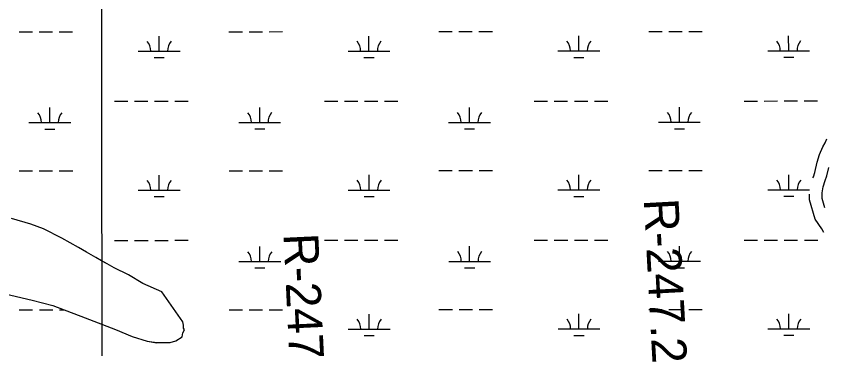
# Model space of a CAD drawing. Extents: x 3279314 to 3317160, y 734079 to 759431.
# Drawn here: x 3291118 to 3293061, y 755426 to 756221 of the extents above; entities that cross this region are included whole.
import ezdxf

# ---------------------------------------------------------------- set-up
doc = ezdxf.new("R2010")
doc.units = 0
for name, color, linetype in [('V-GRID-MAJR', 7, 'Continuous'), ('V-RIVR-RANG-IDEN', 7, 'Continuous'), ('V-ROAD-CNTR', 7, 'Continuous'), ('V-TOPO-SHOR', 7, 'Continuous'), ('V-WETL-SWMP', 7, 'Continuous')]:
    doc.layers.add(name, color=color, linetype=linetype)

msp = doc.modelspace()

# ---------------------------------------------------------------- linework, layer by layer
at = {"layer": 'V-GRID-MAJR'}
msp.add_spline([(3291328, 739459.9), (3291326.2, 745519.1), (3291324.4, 751580.9), (3291322.7, 757642.8), (3291322.7, 757645.4)], degree=3, dxfattribs=at)
at = {"layer": 'V-ROAD-CNTR'}
for points in [[(3293023.4, 755834.3), (3293024.4, 755837.4), (3293027.6, 755847.3), (3293033.3, 755872.3), (3293039.2, 755890.7), (3293047.2, 755908.6), (3293052.4, 755918.7), (3293056.8, 755928.2)], [(3293051.7, 755762.6), (3293045.1, 755785.5), (3293045.7, 755798.7), (3293047.9, 755812.8), (3293052.9, 755828.1), (3293056.6, 755839.4), (3293061.2, 755859.6)], [(3293049.7, 755703.8), (3293044.3, 755712.3), (3293028.3, 755735.7), (3293014.9, 755781.9), (3293015.5, 755795.3)]]:
    msp.add_lwpolyline(points, dxfattribs=at)
at = {"layer": 'V-TOPO-SHOR'}
for points in [[(3291466.4, 755561.6), (3291420.7, 755582), (3291386.4, 755602.6), (3291352.2, 755619.4), (3291335.1, 755628.8), (3291321.7, 755636.2), (3291308.4, 755643.7), (3291285.6, 755656.8), (3291266.5, 755668), (3291226.5, 755690.5), (3291182.8, 755712.9), (3291152.4, 755724), (3291106.8, 755736.9)], [(3291091.1, 755556.7), (3291155.7, 755542.1), (3291205.1, 755529.2), (3291283, 755499.5), (3291355.2, 755471.6), (3291395.2, 755454.9), (3291431.3, 755443.8), (3291454.1, 755440.1), (3291486.3, 755440.4), (3291499.5, 755444.3), (3291514.6, 755453.9), (3291516.4, 755463.4), (3291520.2, 755471), (3291518.2, 755474.8), (3291518.2, 755482.3), (3291516.2, 755489.9), (3291466.4, 755561.6)]]:
    msp.add_lwpolyline(points, dxfattribs=at)
at = {"layer": 'V-WETL-SWMP'}
for p, q in [((3291124.8, 756184), (3291156.8, 756184.1)), ((3291172.8, 756184.1), (3291204.8, 756184.1)), ((3291220.8, 756184.1), (3291252.8, 756184.1)), ((3291626.7, 756184.3), (3291658.7, 756184.3)), ((3291674.7, 756184.3), (3291706.7, 756184.3)), ((3291722.7, 756184.3), (3291754.7, 756184.4)), ((3292128.6, 756184.6), (3292160.6, 756184.6)), ((3292176.6, 756184.6), (3292208.6, 756184.6)), ((3292224.6, 756184.6), (3292256.6, 756184.6)), ((3292630.5, 756184.8), (3292662.5, 756184.8)), ((3292678.5, 756184.8), (3292710.5, 756184.8)), ((3292726.5, 756184.9), (3292758.5, 756184.9)), ((3291459.6, 756137.8), (3291459.6, 756173.8)), ((3291961.5, 756138), (3291961.5, 756174)), ((3292463.5, 756138.3), (3292463.4, 756174.3)), ((3292965.4, 756138.5), (3292965.3, 756174.5)), ((3292915.4, 756138.5), (3293015.4, 756138.6)), ((3291409.6, 756137.8), (3291509.6, 756137.8)), ((3291447.6, 756122.3), (3291471.6, 756122.4)), ((3291911.5, 756138), (3292011.5, 756138.1)), ((3291949.6, 756122.6), (3291973.6, 756122.6)), ((3292413.5, 756138.3), (3292513.5, 756138.3)), ((3292451.5, 756122.9), (3292475.5, 756122.9)), ((3292953.4, 756123.1), (3292977.4, 756123.1)), ((3291198.3, 755966.8), (3291198.3, 756002.8)), ((3291352.9, 756017.7), (3291384.9, 756017.7)), ((3291400.9, 756017.7), (3291432.9, 756017.7)), ((3291448.9, 756017.7), (3291480.9, 756017.7)), ((3291496.9, 756017.7), (3291528.9, 756017.7)), ((3291700.2, 755967.1), (3291700.2, 756003.1)), ((3291854.8, 756017.9), (3291886.8, 756017.9)), ((3291902.8, 756017.9), (3291934.8, 756018)), ((3291950.8, 756018), (3291982.8, 756018)), ((3291998.8, 756018), (3292030.8, 756018)), ((3292202.1, 755967.3), (3292202.1, 756003.3)), ((3292356.7, 756018.2), (3292388.7, 756018.2)), ((3292404.7, 756018.2), (3292436.7, 756018.2)), ((3292452.7, 756018.2), (3292484.7, 756018.2)), ((3292500.7, 756018.2), (3292532.7, 756018.3)), ((3292704, 755967.6), (3292704, 756003.6)), ((3292858.6, 756018.4), (3292890.6, 756018.4)), ((3292906.6, 756018.4), (3292938.6, 756018.5)), ((3292954.6, 756018.5), (3292986.6, 756018.5)), ((3293002.6, 756018.5), (3293034.6, 756018.5)), ((3291148.3, 755966.8), (3291248.3, 755966.9)), ((3291650.2, 755967.1), (3291750.2, 755967.1)), ((3292152.1, 755967.3), (3292252.1, 755967.4)), ((3292654, 755967.6), (3292754, 755967.6)), ((3291186.3, 755951.4), (3291210.3, 755951.4)), ((3291688.2, 755951.7), (3291712.2, 755951.7)), ((3292190.1, 755951.9), (3292214.1, 755951.9)), ((3292692, 755952.2), (3292716, 755952.2)), ((3291124.9, 755851.4), (3291156.9, 755851.4)), ((3291172.9, 755851.4), (3291204.9, 755851.4)), ((3291220.9, 755851.4), (3291252.9, 755851.4)), ((3291626.8, 755851.6), (3291658.8, 755851.6)), ((3291674.8, 755851.6), (3291706.8, 755851.7)), ((3291722.8, 755851.7), (3291754.8, 755851.7)), ((3292128.8, 755851.9), (3292160.8, 755851.9)), ((3292176.8, 755851.9), (3292208.8, 755851.9)), ((3292224.8, 755851.9), (3292256.8, 755851.9)), ((3292630.7, 755852.1), (3292662.7, 755852.1)), ((3292678.7, 755852.2), (3292710.7, 755852.2)), ((3292726.7, 755852.2), (3292758.7, 755852.2)), ((3291459.8, 755805.1), (3291459.8, 755841.1)), ((3291961.7, 755805.4), (3291961.7, 755841.4)), ((3292463.6, 755805.6), (3292463.6, 755841.6)), ((3292965.5, 755805.9), (3292965.5, 755841.9)), ((3291409.8, 755805.1), (3291509.8, 755805.1)), ((3291447.8, 755789.7), (3291471.8, 755789.7)), ((3291911.7, 755805.3), (3292011.7, 755805.4)), ((3291949.7, 755789.9), (3291973.7, 755789.9)), ((3292413.6, 755805.6), (3292513.6, 755805.6)), ((3292451.6, 755790.2), (3292475.6, 755790.2)), ((3292915.5, 755805.8), (3293015.5, 755805.9)), ((3292953.5, 755790.4), (3292977.5, 755790.4)), ((3291152.4, 755724), (3291106.8, 755736.9)), ((3291152.4, 755724), (3291106.8, 755736.9)), ((3291182.8, 755712.9), (3291152.4, 755724)), ((3291182.8, 755712.9), (3291152.4, 755724)), ((3291226.5, 755690.5), (3291182.8, 755712.9)), ((3291226.5, 755690.5), (3291182.8, 755712.9)), ((3291266.5, 755668.1), (3291226.5, 755690.5)), ((3291266.5, 755668.1), (3291226.5, 755690.5)), ((3291353, 755685), (3291385, 755685)), ((3291401, 755685), (3291433, 755685)), ((3291449, 755685), (3291481, 755685)), ((3291497, 755685.1), (3291529, 755685.1)), ((3291854.9, 755685.2), (3291886.9, 755685.3)), ((3291902.9, 755685.3), (3291934.9, 755685.3)), ((3291950.9, 755685.3), (3291982.9, 755685.3)), ((3291998.9, 755685.3), (3292030.9, 755685.3)), ((3292356.8, 755685.5), (3292388.8, 755685.5)), ((3292404.8, 755685.5), (3292436.8, 755685.5)), ((3292452.8, 755685.5), (3292484.8, 755685.6)), ((3292500.8, 755685.6), (3292532.8, 755685.6)), ((3292858.8, 755685.7), (3292890.8, 755685.8)), ((3292906.8, 755685.8), (3292938.8, 755685.8)), ((3292954.8, 755685.8), (3292986.8, 755685.8)), ((3293002.8, 755685.8), (3293034.8, 755685.8)), ((3291285.6, 755656.8), (3291266.5, 755668.1)), ((3291285.6, 755656.8), (3291266.5, 755668.1)), ((3291308.4, 755643.7), (3291285.6, 755656.8)), ((3291308.4, 755643.7), (3291285.6, 755656.8)), ((3291700.4, 755634.4), (3291700.4, 755670.4)), ((3292202.3, 755634.7), (3292202.3, 755670.7)), ((3292704.2, 755634.9), (3292704.2, 755670.9)), ((3291335.1, 755628.8), (3291308.4, 755643.7)), ((3291335.1, 755628.8), (3291308.4, 755643.7)), ((3291650.4, 755634.4), (3291750.4, 755634.4)), ((3292152.3, 755634.6), (3292252.3, 755634.7)), ((3292654.2, 755634.9), (3292754.2, 755635)), ((3291352.2, 755619.4), (3291335.1, 755628.8)), ((3291352.2, 755619.4), (3291335.1, 755628.8)), ((3291386.4, 755602.6), (3291352.2, 755619.4)), ((3291386.4, 755602.6), (3291352.2, 755619.4)), ((3291688.4, 755619), (3291712.4, 755619)), ((3292190.3, 755619.2), (3292214.3, 755619.2)), ((3292692.2, 755619.5), (3292716.2, 755619.5)), ((3291420.7, 755582.1), (3291386.4, 755602.6)), ((3291420.7, 755582.1), (3291386.4, 755602.6)), ((3291466.4, 755561.6), (3291420.7, 755582.1)), ((3291466.4, 755561.6), (3291420.7, 755582.1)), ((3291091.1, 755556.8), (3291155.7, 755542.1)), ((3291091.1, 755556.8), (3291155.7, 755542.1)), ((3291516.2, 755489.9), (3291466.4, 755561.6)), ((3291516.2, 755489.9), (3291466.4, 755561.6)), ((3291155.7, 755542.1), (3291205.1, 755529.2)), ((3291155.7, 755542.1), (3291205.1, 755529.2)), ((3291125.1, 755518.7), (3291157.1, 755518.7)), ((3291173.1, 755518.7), (3291205.1, 755518.7)), ((3291205.1, 755529.2), (3291283, 755499.5)), ((3291205.1, 755529.2), (3291283, 755499.5)), ((3291221.1, 755518.7), (3291232.5, 755518.7)), ((3291627, 755518.9), (3291659, 755519)), ((3291675, 755519), (3291707, 755519)), ((3291723, 755519), (3291755, 755519)), ((3292128.9, 755519.2), (3292160.9, 755519.2)), ((3292176.9, 755519.2), (3292208.9, 755519.2)), ((3292224.9, 755519.3), (3292256.9, 755519.3)), ((3292630.8, 755519.5), (3292662.8, 755519.5)), ((3292678.8, 755519.5), (3292710.8, 755519.5)), ((3292726.8, 755519.5), (3292758.8, 755519.5)), ((3291283, 755499.5), (3291355.2, 755471.6)), ((3291283, 755499.5), (3291355.2, 755471.6)), ((3291961.9, 755472.7), (3291961.9, 755508.7)), ((3292463.8, 755472.9), (3292463.8, 755508.9)), ((3292965.7, 755473.2), (3292965.7, 755509.2)), ((3291518.2, 755482.4), (3291516.2, 755489.9)), ((3291518.2, 755482.4), (3291516.2, 755489.9)), ((3291518.2, 755474.8), (3291518.2, 755482.4)), ((3291518.2, 755474.8), (3291518.2, 755482.4)), ((3291355.2, 755471.6), (3291395.2, 755454.9)), ((3291355.2, 755471.6), (3291395.2, 755454.9)), ((3291514.6, 755453.9), (3291516.4, 755463.4)), ((3291514.6, 755453.9), (3291516.4, 755463.4)), ((3291516.4, 755463.4), (3291520.2, 755471)), ((3291516.4, 755463.4), (3291520.2, 755471)), ((3291520.2, 755471), (3291518.2, 755474.8)), ((3291520.2, 755471), (3291518.2, 755474.8)), ((3291911.9, 755472.7), (3292011.9, 755472.7)), ((3292413.8, 755472.9), (3292513.8, 755473)), ((3292915.7, 755473.2), (3293015.7, 755473.2)), ((3291395.2, 755454.9), (3291431.3, 755443.8)), ((3291395.2, 755454.9), (3291431.3, 755443.8)), ((3291431.3, 755443.8), (3291454.1, 755440.2)), ((3291431.3, 755443.8), (3291454.1, 755440.2)), ((3291454.1, 755440.2), (3291486.3, 755440.4)), ((3291454.1, 755440.2), (3291486.3, 755440.4)), ((3291486.3, 755440.4), (3291499.5, 755444.3)), ((3291486.3, 755440.4), (3291499.5, 755444.3)), ((3291499.5, 755444.3), (3291514.6, 755453.9)), ((3291499.5, 755444.3), (3291514.6, 755453.9)), ((3291949.9, 755457.3), (3291973.9, 755457.3)), ((3292451.8, 755457.5), (3292475.8, 755457.5)), ((3292953.7, 755457.8), (3292977.7, 755457.8))]:
    msp.add_line(p, q, dxfattribs=at)
for centre, start, end in [((3291404.4, 756138.2), 359.2573, 40.801), ((3291514.9, 756138.3), 139.2573, 180.801), ((3291906.3, 756138.5), 359.2573, 40.801), ((3292016.8, 756138.5), 139.2573, 180.801), ((3292408.2, 756138.7), 359.2573, 40.801), ((3292518.7, 756138.8), 139.2573, 180.801), ((3292910.1, 756139), 359.2573, 40.801), ((3293020.6, 756139.1), 139.2573, 180.801), ((3291143, 755967.3), 359.2573, 40.801), ((3291253.5, 755967.3), 139.2573, 180.801), ((3291645, 755967.5), 359.2573, 40.801), ((3291755.4, 755967.6), 139.2573, 180.801), ((3292146.9, 755967.8), 359.2573, 40.801), ((3292257.3, 755967.8), 139.2573, 180.801), ((3292648.8, 755968), 359.2573, 40.801), ((3292759.3, 755968.1), 139.2573, 180.801), ((3291404.6, 755805.6), 359.2573, 40.801), ((3291515.1, 755805.6), 139.2573, 180.801), ((3291906.5, 755805.8), 359.2573, 40.801), ((3292017, 755805.9), 139.2573, 180.801), ((3292408.4, 755806.1), 359.2573, 40.801), ((3292518.9, 755806.1), 139.2573, 180.801), ((3292910.3, 755806.3), 359.2573, 40.801), ((3293020.8, 755806.4), 139.2573, 180.801), ((3291645.1, 755634.9), 359.2573, 40.801), ((3291755.6, 755634.9), 139.2573, 180.801), ((3292147, 755635.1), 359.2573, 40.801), ((3292257.5, 755635.2), 139.2573, 180.801), ((3292648.9, 755635.4), 359.2573, 40.801), ((3292759.4, 755635.4), 139.2573, 180.801), ((3291906.6, 755473.1), 359.2573, 40.801), ((3292017.1, 755473.2), 139.2573, 180.801), ((3292408.6, 755473.4), 359.2573, 40.801), ((3292519, 755473.4), 139.2573, 180.801), ((3292910.5, 755473.6), 359.2573, 40.801), ((3293020.9, 755473.7), 139.2573, 180.801)]:
    msp.add_arc(centre, 35.2, start, end, dxfattribs=at)

# ---------------------------------------------------------------- texts
at = {"layer": 'V-RIVR-RANG-IDEN'}
for s, rotation, p in [('R-247.2', 273.0815, (3292618.6, 755783.1)), ('R-247.3', 272.6991, (3291757, 755700.2))]:
    msp.add_text(s, height=83, rotation=rotation, dxfattribs=at).set_placement(p)

doc.saveas('drawing.dxf')
